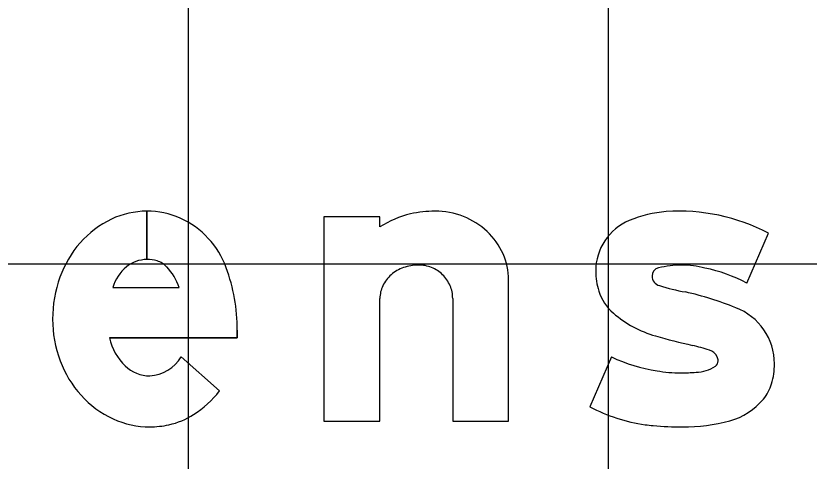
# Model space of a CAD drawing. Extents: x 2193008 to 2198143, y 1236112 to 1237864.
# Drawn here: x 2195771.885 to 2195775.661, y 1237198.169 to 1237200.286 of the extents above; entities that cross this region are included whole.
import ezdxf

# ---------------------------------------------------------------- set-up
doc = ezdxf.new("R2010")
doc.units = 0
for name, color, linetype in [('GSBWFILL', 7, 'Continuous'), ('GSCOLORFILL', 7, 'Continuous'), ('GSOUTLINE', 7, 'Continuous'), ('M-ROADS', 7, 'Continuous')]:
    doc.layers.add(name, color=color, linetype=linetype)

msp = doc.modelspace()

# ---------------------------------------------------------------- linework, layer by layer
at = {"layer": 'GSBWFILL'}
for p, q in [((2195772.5083, 1237199.3572), (2195772.5083, 1237199.1274)), ((2195772.5084, 1237199.1274), (2195772.5084, 1237199.3572)), ((2195775.3643, 1237199.0154), (2195775.4677, 1237199.2528)), ((2195772.3458, 1237198.9939), (2195772.6613, 1237198.9939)), ((2195773.9641, 1237198.9424), (2195773.9641, 1237198.3582)), ((2195772.672, 1237198.664), (2195772.8543, 1237198.5025)), ((2195774.7202, 1237198.664), (2195774.6168, 1237198.4265)), ((2195774.6168, 1237198.4265), (2195774.6168, 1237198.4265))]:
    msp.add_line(p, q, dxfattribs=at)
for points in [[(2195773.6178, 1237199.2825), (2195773.6178, 1237199.3306), (2195773.3514, 1237199.3306), (2195773.3514, 1237198.3582), (2195773.6178, 1237198.3582), (2195773.6178, 1237198.9424)], [(2195773.9641, 1237198.3582), (2195774.2305, 1237198.3582), (2195774.2305, 1237199.0301)], [(2195772.9385, 1237198.7922), (2195772.9385, 1237198.7542), (2195772.3306, 1237198.7542)]]:
    msp.add_lwpolyline(points, dxfattribs=at)
for centre, major_axis, ratio, start_param, end_param in [((2195772.5083, 1237198.9627), (0, 0.3945), 0.999993, 0, 0.44196), ((2195772.5083, 1237198.9627), (0, 0.3945), 0.999993, 5.868518, 6.283016), ((2195773.8801, 1237198.8244), (0, 0.5328), 0.999995, 0, 0.219986), ((2195773.8801, 1237198.9822), (0, 0.375), 0.999995, 5.914285, 6.283185), ((2195775.0203, 1237198.8007), (0, 0.5558), 0.999995, 0.071378, 0.398007), ((2195775.0437, 1237198.4441), (0, 0.9131), 0.999995, 5.800291, 6.352301), ((2195772.5354, 1237198.9054), (0, 0.4579), 0.999993, 0.44196, 0.851746), ((2195772.4983, 1237198.947), (0, 0.4129), 0.999993, 5.061282, 5.861635), ((2195773.8755, 1237198.8779), (0, 0.4797), 0.999995, 0.235088, 0.567132), ((2195773.8891, 1237199.0055), (0, 0.35), 0.999995, 5.532258, 5.914285), ((2195774.9061, 1237199.0723), (0, 0.2611), 0.999995, 0.398006, 1.570796), ((2195773.903, 1237199.0205), (0, 0.3295), 0.999995, 5.130076, 5.532258), ((2195772.5776, 1237198.8684), (0, 0.5141), 0.999993, 0.851746, 1.222943), ((2195772.5083, 1237198.973), (0, 0.1544), 0.999993, 0, 0.684319), ((2195772.5083, 1237198.9484), (0, 0.1791), 0.999993, 6.008019, 6.282813), ((2195772.5298, 1237199.0246), (0, 0.0999), 0.999993, 5.468651, 6.008019), ((2195773.9247, 1237199.0301), (0, 0.3059), 0.999995, 4.712389, 5.130076), ((2195772.546, 1237198.933), (0, 0.2093), 0.999993, 0.703138, 1.275447), ((2195772.4107, 1237198.9122), (0, 0.2637), 0.999993, 5.027692, 5.468651), ((2195772.0727, 1237198.7922), (0, 0.8658), 0.999993, 4.712389, 5.061282), ((2195773.7916, 1237198.9164), (0, 0.1833), 0.999995, 0.345704, 0.715718), ((2195773.8006, 1237198.8916), (0, 0.2097), 0.999995, 0, 0.345704), ((2195773.8006, 1237198.933), (0, 0.1683), 0.999995, 5.900624, 6.283185), ((2195773.8024, 1237198.9376), (0, 0.1634), 0.999995, 5.51227, 5.900624), ((2195774.953, 1237199.0486), (0, 0.04), 0.999995, 0.21891, 1.570796), ((2195775.054, 1237198.6386), (0, 0.4622), 0.999995, 0, 0.239757), ((2195775.054, 1237198.6632), (0, 0.4376), 0.999995, 6.027142, 6.283185), ((2195775.0233, 1237198.375), (0, 0.7255), 0.999995, 5.793797, 6.086746), ((2195773.7779, 1237198.9323), (0, 0.1623), 0.999995, 0.715718, 1.126231), ((2195773.8052, 1237198.9405), (0, 0.1593), 0.999995, 5.115435, 5.51227), ((2195774.9568, 1237199.0723), (0, 0.3118), 0.999995, 1.570796, 1.879779), ((2195774.9596, 1237199.0486), (0, 0.0466), 0.999995, 1.570796, 2.88808), ((2195772.6439, 1237198.8444), (0, 0.5845), 0.999993, 1.222943, 1.570796), ((2195773.7566, 1237198.9424), (0, 0.1388), 0.999995, 1.126231, 1.570796), ((2195773.8097, 1237198.9424), (0, 0.1545), 0.999995, 4.712389, 5.115435), ((2195774.8819, 1237199.0484), (0, 0.2331), 0.999995, 1.879779, 2.42566), ((2195775.2463, 1237199.9528), (0, 0.9951), 0.999995, 2.83708, 2.965597), ((2195774.7237, 1237197.4357), (0, 1.5763), 0.999995, 5.901211, 6.060377), ((2195775.2096, 1237198.6307), (0, 0.2864), 0.999995, 4.712389, 5.919951), ((2195775.0694, 1237199.264), (0, 0.5188), 0.999995, 2.42566, 2.869403), ((2195772.6264, 1237198.8444), (0, 0.567), 0.999993, 1.570796, 1.928626), ((2195772.5865, 1237198.8107), (0, 0.2621), 0.999993, 1.788032, 2.378697), ((2195775.8202, 1237201.8433), (0, 3.2051), 0.999995, 2.860128, 2.916667), ((2195774.7718, 1237197.3194), (0, 1.4387), 0.999995, 5.990951, 6.04928), ((2195775.1638, 1237198.6331), (0, 0.0678), 0.999995, 5.20773, 5.944931), ((2195772.5756, 1237198.8254), (0, 0.5128), 0.999993, 1.928626, 2.305123), ((2195772.5093, 1237198.7645), (0, 0.1912), 0.999993, 3.209537, 4.158837), ((2195775.0549, 1237199.3802), (0, 0.7906), 0.999995, 2.70455, 2.991718), ((2195775.1972, 1237198.645), (0, 0.0308), 0.999995, 3.769232, 4.712389), ((2195775.1796, 1237198.645), (0, 0.0483), 0.999995, 4.712389, 5.146352), ((2195775.1616, 1237198.6307), (0, 0.3343), 0.999995, 4.42655, 4.712389), ((2195772.5246, 1237198.7471), (0, 0.1733), 0.999993, 2.383204, 3.128268), ((2195775.0493, 1237199.1939), (0, 0.6059), 0.999995, 2.95481, 3.141593), ((2195775.0493, 1237199.3485), (0, 0.7605), 0.999995, 3.141593, 3.238422), ((2195775.1178, 1237198.7719), (0, 0.1804), 0.999995, 3.169414, 3.711965), ((2195775.2907, 1237198.5928), (0, 0.1998), 0.999995, 4.009587, 4.42655), ((2195772.5432, 1237198.7961), (0, 0.4691), 0.999993, 2.305123, 2.711411), ((2195772.4638, 1237198.8084), (0, 0.4961), 0.999993, 3.710413, 4.047817), ((2195775.198, 1237198.6668), (0, 0.3184), 0.999995, 3.41426, 4.020407), ((2195774.9968, 1237199.1563), (0, 0.8227), 0.999995, 2.661561, 2.999689), ((2195772.5223, 1237198.7507), (0, 0.4191), 0.999993, 2.711411, 3.141593), ((2195772.5337, 1237198.6991), (0, 0.3663), 0.999993, 3.35931, 3.710413), ((2195772.5223, 1237198.7507), (0, 0.4191), 0.999993, 3.141593, 3.35931), ((2195774.9746, 1237199.0011), (0, 0.666), 0.999995, 2.999689, 3.056979), ((2195775.0578, 1237199.9676), (0, 1.636), 0.999995, 3.056204, 3.141593), ((2195775.0578, 1237199.2372), (0, 0.9056), 0.999995, 3.141593, 3.39368)]:
    msp.add_ellipse(centre, major_axis=major_axis, ratio=ratio, start_param=start_param, end_param=end_param, dxfattribs=at)
at = {"layer": 'GSCOLORFILL'}
for p, q in [((2195772.5083, 1237199.3572), (2195772.5083, 1237199.1274)), ((2195772.5084, 1237199.1274), (2195772.5084, 1237199.3572)), ((2195775.3643, 1237199.0154), (2195775.4677, 1237199.2528)), ((2195772.3458, 1237198.9939), (2195772.6613, 1237198.9939)), ((2195773.9641, 1237198.9424), (2195773.9641, 1237198.3582)), ((2195772.672, 1237198.664), (2195772.8543, 1237198.5025)), ((2195774.7202, 1237198.664), (2195774.6168, 1237198.4265)), ((2195774.6168, 1237198.4265), (2195774.6168, 1237198.4265))]:
    msp.add_line(p, q, dxfattribs=at)
for points in [[(2195773.6178, 1237199.2825), (2195773.6178, 1237199.3306), (2195773.3514, 1237199.3306), (2195773.3514, 1237198.3582), (2195773.6178, 1237198.3582), (2195773.6178, 1237198.9424)], [(2195773.9641, 1237198.3582), (2195774.2305, 1237198.3582), (2195774.2305, 1237199.0301)], [(2195772.9385, 1237198.7922), (2195772.9385, 1237198.7542), (2195772.3306, 1237198.7542)]]:
    msp.add_lwpolyline(points, dxfattribs=at)
for centre, major_axis, ratio, start_param, end_param in [((2195772.5083, 1237198.9627), (0, 0.3945), 0.999993, 0, 0.44196), ((2195772.5083, 1237198.9627), (0, 0.3945), 0.999993, 5.868518, 6.283016), ((2195773.8801, 1237198.8244), (0, 0.5328), 0.999995, 0, 0.219986), ((2195773.8801, 1237198.9822), (0, 0.375), 0.999995, 5.914285, 6.283185), ((2195775.0203, 1237198.8007), (0, 0.5558), 0.999995, 0.071378, 0.398007), ((2195775.0437, 1237198.4441), (0, 0.9131), 0.999995, 5.800291, 6.352301), ((2195772.5354, 1237198.9054), (0, 0.4579), 0.999993, 0.44196, 0.851746), ((2195772.4983, 1237198.947), (0, 0.4129), 0.999993, 5.061282, 5.861635), ((2195773.8755, 1237198.8779), (0, 0.4797), 0.999995, 0.235088, 0.567132), ((2195773.8891, 1237199.0055), (0, 0.35), 0.999995, 5.532258, 5.914285), ((2195774.9061, 1237199.0723), (0, 0.2611), 0.999995, 0.398006, 1.570796), ((2195773.903, 1237199.0205), (0, 0.3295), 0.999995, 5.130076, 5.532258), ((2195772.5776, 1237198.8684), (0, 0.5141), 0.999993, 0.851746, 1.222943), ((2195772.5083, 1237198.973), (0, 0.1544), 0.999993, 0, 0.684319), ((2195772.5083, 1237198.9484), (0, 0.1791), 0.999993, 6.008019, 6.282813), ((2195772.5298, 1237199.0246), (0, 0.0999), 0.999993, 5.468651, 6.008019), ((2195773.9247, 1237199.0301), (0, 0.3059), 0.999995, 4.712389, 5.130076), ((2195772.546, 1237198.933), (0, 0.2093), 0.999993, 0.703138, 1.275447), ((2195772.4107, 1237198.9122), (0, 0.2637), 0.999993, 5.027692, 5.468651), ((2195772.0727, 1237198.7922), (0, 0.8658), 0.999993, 4.712389, 5.061282), ((2195773.7916, 1237198.9164), (0, 0.1833), 0.999995, 0.345704, 0.715718), ((2195773.8006, 1237198.8916), (0, 0.2097), 0.999995, 0, 0.345704), ((2195773.8006, 1237198.933), (0, 0.1683), 0.999995, 5.900624, 6.283185), ((2195773.8024, 1237198.9376), (0, 0.1634), 0.999995, 5.51227, 5.900624), ((2195774.953, 1237199.0486), (0, 0.04), 0.999995, 0.21891, 1.570796), ((2195775.054, 1237198.6386), (0, 0.4622), 0.999995, 0, 0.239757), ((2195775.054, 1237198.6632), (0, 0.4376), 0.999995, 6.027142, 6.283185), ((2195775.0233, 1237198.375), (0, 0.7255), 0.999995, 5.793797, 6.086746), ((2195773.7779, 1237198.9323), (0, 0.1623), 0.999995, 0.715718, 1.126231), ((2195773.8052, 1237198.9405), (0, 0.1593), 0.999995, 5.115435, 5.51227), ((2195774.9568, 1237199.0723), (0, 0.3118), 0.999995, 1.570796, 1.879779), ((2195774.9596, 1237199.0486), (0, 0.0466), 0.999995, 1.570796, 2.88808), ((2195772.6439, 1237198.8444), (0, 0.5845), 0.999993, 1.222943, 1.570796), ((2195773.7566, 1237198.9424), (0, 0.1388), 0.999995, 1.126231, 1.570796), ((2195773.8097, 1237198.9424), (0, 0.1545), 0.999995, 4.712389, 5.115435), ((2195774.8819, 1237199.0484), (0, 0.2331), 0.999995, 1.879779, 2.42566), ((2195775.2463, 1237199.9528), (0, 0.9951), 0.999995, 2.83708, 2.965597), ((2195774.7237, 1237197.4357), (0, 1.5763), 0.999995, 5.901211, 6.060377), ((2195775.2096, 1237198.6307), (0, 0.2864), 0.999995, 4.712389, 5.919951), ((2195775.0694, 1237199.264), (0, 0.5188), 0.999995, 2.42566, 2.869403), ((2195772.6264, 1237198.8444), (0, 0.567), 0.999993, 1.570796, 1.928626), ((2195772.5865, 1237198.8107), (0, 0.2621), 0.999993, 1.788032, 2.378697), ((2195775.8202, 1237201.8433), (0, 3.2051), 0.999995, 2.860128, 2.916667), ((2195774.7718, 1237197.3194), (0, 1.4387), 0.999995, 5.990951, 6.04928), ((2195775.1638, 1237198.6331), (0, 0.0678), 0.999995, 5.20773, 5.944931), ((2195772.5756, 1237198.8254), (0, 0.5128), 0.999993, 1.928626, 2.305123), ((2195772.5093, 1237198.7645), (0, 0.1912), 0.999993, 3.209537, 4.158837), ((2195775.0549, 1237199.3802), (0, 0.7906), 0.999995, 2.70455, 2.991718), ((2195775.1972, 1237198.645), (0, 0.0308), 0.999995, 3.769232, 4.712389), ((2195775.1796, 1237198.645), (0, 0.0483), 0.999995, 4.712389, 5.146352), ((2195775.1616, 1237198.6307), (0, 0.3343), 0.999995, 4.42655, 4.712389), ((2195772.5246, 1237198.7471), (0, 0.1733), 0.999993, 2.383204, 3.128268), ((2195775.0493, 1237199.1939), (0, 0.6059), 0.999995, 2.95481, 3.141593), ((2195775.0493, 1237199.3485), (0, 0.7605), 0.999995, 3.141593, 3.238422), ((2195775.1178, 1237198.7719), (0, 0.1804), 0.999995, 3.169414, 3.711965), ((2195775.2907, 1237198.5928), (0, 0.1998), 0.999995, 4.009587, 4.42655), ((2195772.5432, 1237198.7961), (0, 0.4691), 0.999993, 2.305123, 2.711411), ((2195772.4638, 1237198.8084), (0, 0.4961), 0.999993, 3.710413, 4.047817), ((2195775.198, 1237198.6668), (0, 0.3184), 0.999995, 3.41426, 4.020407), ((2195774.9968, 1237199.1563), (0, 0.8227), 0.999995, 2.661561, 2.999689), ((2195772.5223, 1237198.7507), (0, 0.4191), 0.999993, 2.711411, 3.141593), ((2195772.5337, 1237198.6991), (0, 0.3663), 0.999993, 3.35931, 3.710413), ((2195772.5223, 1237198.7507), (0, 0.4191), 0.999993, 3.141593, 3.35931), ((2195774.9746, 1237199.0011), (0, 0.666), 0.999995, 2.999689, 3.056979), ((2195775.0578, 1237199.9676), (0, 1.636), 0.999995, 3.056204, 3.141593), ((2195775.0578, 1237199.2372), (0, 0.9056), 0.999995, 3.141593, 3.39368)]:
    msp.add_ellipse(centre, major_axis=major_axis, ratio=ratio, start_param=start_param, end_param=end_param, dxfattribs=at)
at = {"layer": 'GSOUTLINE'}
for p, q in [((2195775.3643, 1237199.0154), (2195775.4677, 1237199.2528)), ((2195772.3458, 1237198.9939), (2195772.6613, 1237198.9939)), ((2195773.9641, 1237198.9424), (2195773.9641, 1237198.3582)), ((2195772.8543, 1237198.5025), (2195772.672, 1237198.664)), ((2195774.7202, 1237198.664), (2195774.6168, 1237198.4265)), ((2195774.6168, 1237198.4265), (2195774.6168, 1237198.4265))]:
    msp.add_line(p, q, dxfattribs=at)
for points in [[(2195773.6178, 1237199.2825), (2195773.6178, 1237199.3306), (2195773.3514, 1237199.3306), (2195773.3514, 1237198.3582), (2195773.6178, 1237198.3582), (2195773.6178, 1237198.9424)], [(2195773.9641, 1237198.3582), (2195774.2305, 1237198.3582), (2195774.2305, 1237199.0301)], [(2195772.3306, 1237198.7542), (2195772.9385, 1237198.7542), (2195772.9385, 1237198.7922)]]:
    msp.add_lwpolyline(points, dxfattribs=at)
for centre, major_axis, ratio, start_param, end_param in [((2195772.5083, 1237198.9627), (0, 0.3945), 0.999993, 0, 0.44196), ((2195772.5083, 1237198.9627), (0, 0.3945), 0.999993, 5.868518, 6.283185), ((2195773.8801, 1237198.8244), (0, 0.5328), 0.999995, 0, 0.219986), ((2195773.8801, 1237198.9822), (0, 0.375), 0.999995, 5.914285, 6.283185), ((2195775.0203, 1237198.8007), (0, 0.5558), 0.999995, 0.071378, 0.398007), ((2195775.0437, 1237198.4441), (0, 0.9131), 0.999995, 5.800291, 6.352301), ((2195772.5354, 1237198.9054), (0, 0.4579), 0.999993, 0.44196, 0.851746), ((2195772.4983, 1237198.947), (0, 0.4129), 0.999993, 5.061282, 5.861635), ((2195773.8755, 1237198.8779), (0, 0.4797), 0.999995, 0.235088, 0.567132), ((2195773.8891, 1237199.0055), (0, 0.35), 0.999995, 5.532258, 5.914285), ((2195774.9061, 1237199.0723), (0, 0.2611), 0.999995, 0.398006, 1.570796), ((2195773.903, 1237199.0205), (0, 0.3295), 0.999995, 5.130076, 5.532258), ((2195772.5776, 1237198.8684), (0, 0.5141), 0.999993, 0.851746, 1.222943), ((2195772.5083, 1237198.973), (0, 0.1544), 0.999993, 0, 0.684319), ((2195772.5083, 1237198.9484), (0, 0.1791), 0.999993, 6.008019, 6.283185), ((2195772.5298, 1237199.0246), (0, 0.0999), 0.999993, 5.468651, 6.008019), ((2195773.9247, 1237199.0301), (0, 0.3059), 0.999995, 4.712389, 5.130076), ((2195772.546, 1237198.933), (0, 0.2093), 0.999993, 0.703138, 1.275447), ((2195772.4107, 1237198.9122), (0, 0.2637), 0.999993, 5.027692, 5.468651), ((2195772.0727, 1237198.7922), (0, 0.8658), 0.999993, 4.712389, 5.061282), ((2195773.7916, 1237198.9164), (0, 0.1833), 0.999995, 0.345704, 0.715718), ((2195773.8006, 1237198.8916), (0, 0.2097), 0.999995, 0, 0.345704), ((2195773.8006, 1237198.933), (0, 0.1683), 0.999995, 5.900624, 6.283185), ((2195773.8024, 1237198.9376), (0, 0.1634), 0.999995, 5.51227, 5.900624), ((2195774.953, 1237199.0486), (0, 0.04), 0.999995, 0.21891, 1.570796), ((2195775.054, 1237198.6386), (0, 0.4622), 0.999995, 0, 0.239757), ((2195775.054, 1237198.6632), (0, 0.4376), 0.999995, 6.027142, 6.283185), ((2195775.0233, 1237198.375), (0, 0.7255), 0.999995, 5.793797, 6.086746), ((2195773.7779, 1237198.9323), (0, 0.1623), 0.999995, 0.715718, 1.126231), ((2195773.8052, 1237198.9405), (0, 0.1593), 0.999995, 5.115435, 5.51227), ((2195774.9568, 1237199.0723), (0, 0.3118), 0.999995, 1.570796, 1.879779), ((2195774.9596, 1237199.0486), (0, 0.0466), 0.999995, 1.570796, 2.88808), ((2195772.6439, 1237198.8444), (0, 0.5845), 0.999993, 1.222943, 1.570796), ((2195773.7566, 1237198.9424), (0, 0.1388), 0.999995, 1.126231, 1.570796), ((2195773.8097, 1237198.9424), (0, 0.1545), 0.999995, 4.712389, 5.115435), ((2195774.8819, 1237199.0484), (0, 0.2331), 0.999995, 1.879779, 2.42566), ((2195775.2463, 1237199.9528), (0, 0.9951), 0.999995, 2.83708, 2.965597), ((2195774.7237, 1237197.4357), (0, 1.5763), 0.999995, 5.901211, 6.060377), ((2195775.2096, 1237198.6307), (0, 0.2864), 0.999995, 4.712389, 5.919951), ((2195775.0694, 1237199.264), (0, 0.5188), 0.999995, 2.42566, 2.869403), ((2195772.6264, 1237198.8444), (0, 0.567), 0.999993, 1.570796, 1.928626), ((2195772.5865, 1237198.8107), (0, 0.2621), 0.999993, 1.788032, 2.378697), ((2195775.8202, 1237201.8433), (0, 3.2051), 0.999995, 2.860128, 2.916667), ((2195774.7718, 1237197.3194), (0, 1.4387), 0.999995, 5.990951, 6.04928), ((2195775.1638, 1237198.6331), (0, 0.0678), 0.999995, 5.20773, 5.944931), ((2195772.5756, 1237198.8254), (0, 0.5128), 0.999993, 1.928626, 2.305123), ((2195772.5093, 1237198.7645), (0, 0.1912), 0.999993, 3.209537, 4.158837), ((2195775.0549, 1237199.3802), (0, 0.7906), 0.999995, 2.70455, 2.991718), ((2195775.1972, 1237198.645), (0, 0.0308), 0.999995, 3.769232, 4.712389), ((2195775.1796, 1237198.645), (0, 0.0483), 0.999995, 4.712389, 5.146352), ((2195775.1616, 1237198.6307), (0, 0.3343), 0.999995, 4.42655, 4.712389), ((2195772.5246, 1237198.7471), (0, 0.1733), 0.999993, 2.383204, 3.128268), ((2195775.0493, 1237199.1939), (0, 0.6059), 0.999995, 2.95481, 3.141593), ((2195775.0493, 1237199.3485), (0, 0.7605), 0.999995, 3.141593, 3.238422), ((2195775.1178, 1237198.7719), (0, 0.1804), 0.999995, 3.169414, 3.711965), ((2195775.2907, 1237198.5928), (0, 0.1998), 0.999995, 4.009587, 4.42655), ((2195772.5432, 1237198.7961), (0, 0.4691), 0.999993, 2.305123, 2.711411), ((2195772.4638, 1237198.8084), (0, 0.4961), 0.999993, 3.710413, 4.047817), ((2195775.198, 1237198.6668), (0, 0.3184), 0.999995, 3.41426, 4.020407), ((2195774.9968, 1237199.1563), (0, 0.8227), 0.999995, 2.661561, 2.999689), ((2195772.5223, 1237198.7507), (0, 0.4191), 0.999993, 2.711411, 3.141593), ((2195772.5337, 1237198.6991), (0, 0.3663), 0.999993, 3.35931, 3.710413), ((2195772.5223, 1237198.7507), (0, 0.4191), 0.999993, 3.141593, 3.35931), ((2195774.9746, 1237199.0011), (0, 0.666), 0.999995, 2.999689, 3.056979), ((2195775.0578, 1237199.9676), (0, 1.636), 0.999995, 3.056204, 3.141593), ((2195775.0578, 1237199.2372), (0, 0.9056), 0.999995, 3.141593, 3.39368)]:
    msp.add_ellipse(centre, major_axis=major_axis, ratio=ratio, start_param=start_param, end_param=end_param, dxfattribs=at)
at = {"layer": 'M-ROADS'}
for p, q in [((2195772.7065, 1237163.1062), (2195772.7065, 1237223.1062)), ((2195774.7065, 1237163.1062), (2195774.7065, 1237223.1062)), ((2195734.7065, 1237199.1062), (2195864.7065, 1237199.1062))]:
    msp.add_line(p, q, dxfattribs=at)

doc.saveas('drawing.dxf')
